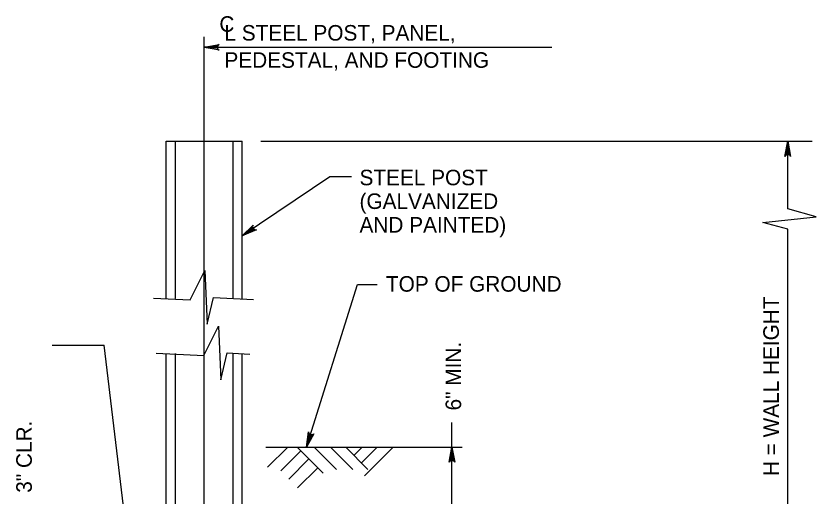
# Model space of a CAD drawing. Extents: x 3475 to 6558, y -3780 to 1166.
# Drawn here: x 3907.9 to 4065.9, y -2118.7 to -2023.8 of the extents above; entities that cross this region are included whole.
import ezdxf

# ---------------------------------------------------------------- set-up
doc = ezdxf.new("R2010")
doc.units = 0
doc.layers.add('1', color=7, linetype='Continuous')

msp = doc.modelspace()

# ---------------------------------------------------------------- linework, layer by layer
at = {"layer": '1'}
for p, q in [((3945.07, -2210.82), (3945.07, -2027.92)), ((3945.07, -2029.99), (4013.75, -2029.99)), ((3937.57, -2048.57), (3952.57, -2048.57)), ((3937.57, -2079.67), (3937.57, -2048.57)), ((3939.37, -2079.67), (3939.37, -2048.57)), ((3950.77, -2079.73), (3950.77, -2048.57)), ((3952.57, -2079.73), (3952.57, -2048.57)), ((3956.24, -2048.57), (4065.17, -2048.57)), ((4060.32, -2061.9), (4060.32, -2048.57)), ((4060.32, -2125.81), (4060.32, -2065.96)), ((3965.29, -2109.04), (3975.33, -2076.86)), ((3975.33, -2076.86), (3979.24, -2076.86)), ((3915.01, -2088.88), (3925.29, -2088.88)), ((3934.95, -2169.03), (3925.29, -2088.88)), ((3937.57, -2125.81), (3937.57, -2090.53)), ((3939.37, -2125.81), (3939.37, -2090.53)), ((3950.77, -2125.81), (3950.77, -2090.58)), ((3952.57, -2125.81), (3952.57, -2090.58)), ((3994, -2125.81), (3994, -2104.18)), ((3957.21, -2109.04), (3996.03, -2109.04)), ((3961.55, -2109.04), (3957.58, -2113)), ((3963.44, -2109.04), (3968.55, -2114.15)), ((3966.78, -2109.04), (3971.17, -2113.43)), ((3969.99, -2109.04), (3974.39, -2113.43)), ((3973.01, -2109.04), (3977.41, -2113.43)), ((3976.27, -2109.04), (3974.64, -2110.67)), ((3979.22, -2109.04), (3976.12, -2112.14)), ((3982.41, -2109.04), (3976.75, -2114.7)), ((3964.16, -2109.76), (3960.19, -2113.72)), ((3965.75, -2111.35), (3961.79, -2115.32)), ((3967.49, -2113.09), (3963.52, -2117.05))]:
    msp.add_line(p, q, dxfattribs=at)
for points in [[(3945.07, -2029.99), (3948.05, -2029.44), (3947.82, -2029.59), (3947.71, -2029.79), (3947.67, -2029.99), (3947.71, -2030.19), (3947.82, -2030.39), (3948.05, -2030.55), (3945.07, -2029.99), (3947.82, -2030.39), (3947.71, -2030.19), (3945.07, -2029.99), (3947.67, -2029.99), (3947.71, -2029.79), (3945.07, -2029.99), (3947.82, -2029.59)], [(4060.32, -2048.57), (4060.88, -2051.55), (4060.72, -2051.32), (4060.52, -2051.2), (4060.32, -2051.17), (4060.12, -2051.2), (4059.92, -2051.32), (4059.77, -2051.55), (4060.32, -2048.57), (4059.92, -2051.32), (4060.12, -2051.2), (4060.32, -2048.57), (4060.32, -2051.17), (4060.52, -2051.2), (4060.32, -2048.57), (4060.72, -2051.32)], [(3974.13, -2055.61), (3969.86, -2055.61), (3952.57, -2067.26)], [(4060.32, -2065.96), (4055.43, -2064.6), (4065.91, -2063.47), (4060.32, -2061.9)], [(3952.57, -2067.26), (3954.73, -2065.13), (3954.63, -2065.39), (3954.65, -2065.62), (3954.73, -2065.8), (3954.87, -2065.95), (3955.08, -2066.05), (3955.36, -2066.05), (3952.57, -2067.26), (3955.08, -2066.05), (3954.87, -2065.95), (3952.57, -2067.26), (3954.73, -2065.8), (3954.65, -2065.62), (3952.57, -2067.26), (3954.63, -2065.39)], [(3935.08, -2079.54), (3942.28, -2079.9), (3945.18, -2074.09), (3945.67, -2084.74), (3946.88, -2079.42), (3954.79, -2079.86)], [(3935.55, -2090.42), (3944.98, -2090.89), (3947.89, -2085.09), (3948.37, -2095.74), (3949.58, -2090.41), (3954.1, -2090.66)], [(3965.29, -2109.04), (3965.65, -2106.02), (3965.73, -2106.29), (3965.89, -2106.46), (3966.07, -2106.56), (3966.27, -2106.58), (3966.49, -2106.53), (3966.71, -2106.36), (3965.29, -2109.04), (3966.49, -2106.53), (3966.27, -2106.58), (3965.29, -2109.04), (3966.07, -2106.56), (3965.89, -2106.46), (3965.29, -2109.04), (3965.73, -2106.29)], [(3994, -2109.04), (3994.56, -2112.02), (3994.4, -2111.79), (3994.2, -2111.67), (3994, -2111.64), (3993.8, -2111.67), (3993.6, -2111.79), (3993.44, -2112.02), (3994, -2109.04), (3993.6, -2111.79), (3993.8, -2111.67), (3994, -2109.04), (3994, -2111.64), (3994.2, -2111.67), (3994, -2109.04), (3994.4, -2111.79)]]:
    msp.add_lwpolyline(points, dxfattribs=at)

# ---------------------------------------------------------------- texts
for s, height, p in [('C', 3.07, (3948.06, -2026.92)), ('L STEEL POST, PANEL,', 3.072, (3949.06, -2028.66)), ('PEDESTAL, AND FOOTING', 3.072, (3949.06, -2034.04)), ('STEEL POST', 3.072, (3975.74, -2057.26)), ('(GALVANIZED', 3.072, (3975.74, -2061.94)), ('AND PAINTED)', 3.072, (3975.74, -2066.61)), ('TOP OF GROUND', 3.072, (3980.96, -2078.29))]:
    msp.add_text(s, height=height, dxfattribs=at).set_placement(p)
for s, p in [('H = WALL HEIGHT', (4058.57, -2114.74)), ('6" MIN.', (3995.81, -2101.76)), ('3" CLR.', (3911.01, -2118.03))]:
    msp.add_text(s, height=3.072, rotation=90, dxfattribs=at).set_placement(p)

doc.saveas('drawing.dxf')
